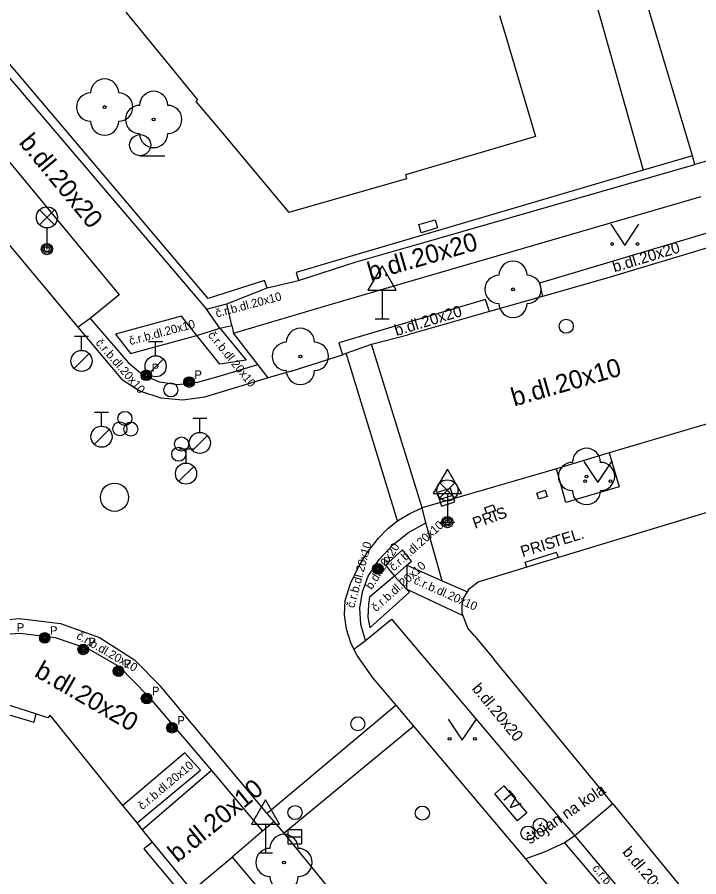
# Model space of a CAD drawing. Extents: x -595546 to -593986, y -1160845 to -1159202.
# Drawn here: x -595214.37 to -595190.16, y -1160581.47 to -1160550.96 of the extents above; entities that cross this region are included whole.
import ezdxf

# ---------------------------------------------------------------- set-up
doc = ezdxf.new("R2010")
doc.units = 0
for name, color, linetype in [('DOP - rozhrani ploch obecne', 7, 'Continuous'), ('Level 22', 7, 'Continuous'), ('Level 25', 7, 'Continuous'), ('Level 27', 7, 'Continuous'), ('Level 28', 7, 'Continuous'), ('Level 33', 7, 'Continuous'), ('Level 34', 7, 'Continuous'), ('Level 36', 7, 'Continuous'), ('plynovod - povrch.  znaky - PRIS skut. velikost', 7, 'Continuous'), ('silnoproud - povrch.  znaky a  RIS  skut. velikost', 7, 'Continuous'), ('slaboproud - povrch.  znaky a tel. budka skut. velikost', 7, 'Continuous'), ('TM - budovy zdene_ betonove - NP', 7, 'Continuous'), ('TM - budovy zdene_ betonove - VP', 7, 'Continuous'), ('TM - chodniky - VP', 7, 'Continuous'), ('TM - komunikace - VP', 7, 'Continuous'), ('TM - plot drateny_ kovovy - VP', 7, 'Continuous'), ('TM - podezdivka plotu - VP', 7, 'Continuous'), ('TM - popis objektu', 7, 'Continuous'), ('TM - popis povrchu', 7, 'Continuous'), ('TM - poznamka', 7, 'Continuous'), ('TM - rozhrani mezi zpev. plochami mezi sebou - VP', 7, 'Continuous'), ('TM - rozhrani ploch obecne - VP', 7, 'Continuous'), ('TM - vjezd na pozemek', 7, 'Continuous'), ('TM - vstup do budovy - zdene_ betonove', 7, 'Continuous'), ('TM - vstup do budovy - zdene_ betonove  - shora neviditelny', 7, 'Continuous'), ('Vrstva 34', 7, 'Continuous')]:
    doc.layers.add(name, color=color, linetype=linetype)

msp = doc.modelspace()

# ---------------------------------------------------------------- linework, layer by layer
at = {"layer": 'DOP - rozhrani ploch obecne'}
for points in [[(-595194.49, -1160548.04), (-595193.65, -1160551.02)], [(-595193.65, -1160551.02), (-595192.14, -1160556.39)]]:
    msp.add_lwpolyline(points, dxfattribs=at)
at = {"layer": 'Level 22'}
for centre in [(-595211.26, -1160554.15), (-595209.52, -1160554.59), (-595196.76, -1160560.62), (-595204.31, -1160563), (-595194.15, -1160567.26), (-595204.89, -1160580.96)]:
    msp.add_circle(centre, 0.05, dxfattribs=at)
for centre, start, end in [((-595211.26, -1160553.65), 0, 180), ((-595211.76, -1160554.15), 90, 270), ((-595210.76, -1160554.15), 270, 90), ((-595209.52, -1160554.09), 0, 180), ((-595210.02, -1160554.59), 90, 270), ((-595209.02, -1160554.59), 270, 90), ((-595211.26, -1160554.65), 180, 0), ((-595209.52, -1160555.09), 180, 0), ((-595196.76, -1160560.12), 0, 180), ((-595197.26, -1160560.62), 90, 270), ((-595196.26, -1160560.62), 270, 90), ((-595196.76, -1160561.12), 180, 0), ((-595204.31, -1160562.5), 0, 180), ((-595204.81, -1160563), 90, 270), ((-595203.81, -1160563), 270, 90), ((-595204.31, -1160563.5), 180, 0), ((-595194.15, -1160566.76), 0, 180), ((-595194.65, -1160567.26), 90, 270), ((-595193.65, -1160567.26), 270, 90), ((-595194.15, -1160567.76), 180, 0), ((-595204.89, -1160580.46), 0, 180), ((-595205.39, -1160580.96), 90, 270), ((-595204.39, -1160580.96), 270, 90), ((-595204.89, -1160581.46), 180, 0)]:
    msp.add_arc(centre, 0.5, start, end, dxfattribs=at)
at = {"layer": 'Level 25'}
for centre, radius in [((-595195.79, -1160579.64), 0.25), ((-595195.79, -1160579.64), 0.0303), ((-595196.23, -1160579.92), 0.25), ((-595196.23, -1160579.92), 0.0303)]:
    msp.add_circle(centre, radius, dxfattribs=at)
at = {"layer": 'Level 27'}
for p, q in [((-595199.379, -1160568.074), (-595198.901, -1160567.926)), ((-595204.76, -1160580.05), (-595204.26, -1160580.05))]:
    msp.add_line(p, q, dxfattribs=at)
for points in [[(-595199.305, -1160568.313), (-595198.827, -1160568.165), (-595198.975, -1160567.687), (-595199.453, -1160567.835)], [(-595204.76, -1160580.3), (-595204.26, -1160580.3), (-595204.26, -1160579.8), (-595204.76, -1160579.8)]]:
    msp.add_lwpolyline(points, close=True, dxfattribs=at)
msp.add_circle((-595210.91, -1160568), 0.5, dxfattribs=at)
at = {"layer": 'Level 28'}
for p, q in [((-595212.33, -1160562.285), (-595211.83, -1160562.285)), ((-595212.08, -1160562.785), (-595212.08, -1160562.285)), ((-595209.7, -1160562.475), (-595209.2, -1160562.475)), ((-595209.45, -1160562.975), (-595209.45, -1160562.475)), ((-595212.338, -1160563.432), (-595211.808, -1160562.902)), ((-595209.708, -1160563.622), (-595209.178, -1160563.092)), ((-595211.62, -1160564.975), (-595211.12, -1160564.975)), ((-595211.37, -1160565.475), (-595211.37, -1160564.975)), ((-595208.13, -1160565.195), (-595207.63, -1160565.195)), ((-595207.88, -1160565.695), (-595207.88, -1160565.195)), ((-595211.628, -1160566.122), (-595211.098, -1160565.592)), ((-595208.138, -1160566.342), (-595207.608, -1160565.812)), ((-595208.62, -1160566.285), (-595208.12, -1160566.285)), ((-595208.37, -1160566.785), (-595208.37, -1160566.285)), ((-595208.628, -1160567.432), (-595208.098, -1160566.902))]:
    msp.add_line(p, q, dxfattribs=at)
for centre, radius in [((-595194.87, -1160561.93), 0.25), ((-595212.08, -1160563.16), 0.375), ((-595209.45, -1160563.35), 0.375), ((-595208.91, -1160564.19), 0.25), ((-595210.54, -1160565.2), 0.25), ((-595211.37, -1160565.85), 0.375), ((-595210.72, -1160565.57), 0.25), ((-595210.33, -1160565.58), 0.25), ((-595208.53, -1160566.11), 0.25), ((-595207.88, -1160566.07), 0.375), ((-595208.63, -1160566.47), 0.25), ((-595208.37, -1160567.16), 0.375), ((-595202.27, -1160576.04), 0.25), ((-595204.5, -1160579.19), 0.25), ((-595199.98, -1160579.21), 0.25)]:
    msp.add_circle(centre, radius, dxfattribs=at)
at = {"layer": 'Level 33'}
for p, q in [((-595213.575, -1160558.33), (-595213.045, -1160557.8)), ((-595213.575, -1160557.8), (-595213.045, -1160558.33)), ((-595213.31, -1160558.44), (-595213.31, -1160559.19)), ((-595199.355, -1160568.02), (-595198.825, -1160567.49)), ((-595199.355, -1160567.49), (-595198.825, -1160568.02)), ((-595199.09, -1160568.13), (-595199.09, -1160568.88))]:
    msp.add_line(p, q, dxfattribs=at)
for centre, radius in [((-595213.31, -1160558.065), 0.375), ((-595213.31, -1160559.19), 0.2), ((-595213.31, -1160559.19), 0.145), ((-595213.31, -1160559.19), 0.0876), ((-595199.09, -1160567.755), 0.375), ((-595199.09, -1160568.88), 0.2), ((-595199.09, -1160568.88), 0.145), ((-595199.09, -1160568.88), 0.0876)]:
    msp.add_circle(centre, radius, dxfattribs=at)
at = {"layer": 'Level 34'}
for p, q in [((-595201.41, -1160560.652), (-595201.41, -1160561.67)), ((-595201.66, -1160561.67), (-595201.16, -1160561.67)), ((-595199.09, -1160567.862), (-595199.09, -1160568.88)), ((-595199.34, -1160568.88), (-595198.84, -1160568.88)), ((-595205.55, -1160579.602), (-595205.55, -1160580.62)), ((-595205.8, -1160580.62), (-595205.3, -1160580.62))]:
    msp.add_line(p, q, dxfattribs=at)
for points in [[(-595201.91, -1160560.652), (-595200.91, -1160560.652), (-595201.41, -1160559.786)], [(-595199.59, -1160567.862), (-595198.59, -1160567.862), (-595199.09, -1160566.996)], [(-595206.05, -1160579.602), (-595205.05, -1160579.602), (-595205.55, -1160578.736)]]:
    msp.add_lwpolyline(points, close=True, dxfattribs=at)
at = {"layer": 'Level 36'}
msp.add_line((-595210, -1160555.875), (-595209.125, -1160555.875), dxfattribs=at)
for points in [[(-595193.29, -1160558.31), (-595192.79, -1160559.06), (-595192.29, -1160558.31)], [(-595194.25, -1160566.73), (-595193.75, -1160567.48), (-595193.25, -1160566.73)], [(-595199.06, -1160575.87), (-595198.56, -1160576.62), (-595198.06, -1160575.87)]]:
    msp.add_lwpolyline(points, dxfattribs=at)
for centre, radius in [((-595210, -1160555.5), 0.375), ((-595193.24, -1160559.01), 0.05), ((-595192.341, -1160559.01), 0.05), ((-595194.2, -1160567.43), 0.05), ((-595193.301, -1160567.43), 0.05), ((-595199.01, -1160576.57), 0.05), ((-595198.111, -1160576.57), 0.05)]:
    msp.add_circle(centre, radius, dxfattribs=at)
at = {"layer": 'plynovod - povrch.  znaky - PRIS skut. velikost'}
for points in [[(-595200.02, -1160558.61), (-595200.1, -1160558.32), (-595199.52, -1160558.15), (-595199.44, -1160558.44)], [(-595199.44, -1160558.44), (-595200.02, -1160558.61)]]:
    msp.add_lwpolyline(points, dxfattribs=at)
at = {"layer": 'silnoproud - povrch.  znaky a  RIS  skut. velikost'}
for points in [[(-595197.76, -1160568.37), (-595197.46, -1160568.27)], [(-595197.46, -1160568.27), (-595197.38, -1160568.48)], [(-595197.69, -1160568.58), (-595197.76, -1160568.37)], [(-595197.38, -1160568.48), (-595197.69, -1160568.58)], [(-595196.33, -1160570.3), (-595195.21, -1160569.95)], [(-595195.15, -1160570.14), (-595195.21, -1160569.95)], [(-595196.27, -1160570.48), (-595196.33, -1160570.3)]]:
    msp.add_lwpolyline(points, dxfattribs=at)
at = {"layer": 'slaboproud - povrch.  znaky a tel. budka skut. velikost'}
for points in [[(-595195.92, -1160567.85), (-595195.62, -1160567.75)], [(-595195.62, -1160567.75), (-595195.55, -1160567.97)], [(-595195.84, -1160568.07), (-595195.92, -1160567.85)], [(-595195.55, -1160567.97), (-595195.84, -1160568.07)], [(-595197.4, -1160578.52), (-595197.09, -1160578.24)], [(-595197.09, -1160578.24), (-595196.27, -1160579.2)], [(-595196.6, -1160579.48), (-595197.4, -1160578.52)], [(-595196.27, -1160579.2), (-595196.6, -1160579.48)]]:
    msp.add_lwpolyline(points, dxfattribs=at)
at = {"layer": 'TM - budovy zdene_ betonove - NP'}
for points in [[(-595213.7, -1160575.69), (-595213.78, -1160575.98)], [(-595209.56, -1160580.24), (-595209.87, -1160580.48)]]:
    msp.add_lwpolyline(points, dxfattribs=at)
at = {"layer": 'TM - budovy zdene_ betonove - VP'}
for points in [[(-595190.39, -1160555.88), (-595191.99, -1160550.53), (-595192.12, -1160550.08), (-595192.16, -1160549.95)], [(-595210.51, -1160550.78), (-595207.96, -1160553.89)], [(-595197.24, -1160550.9), (-595196.99, -1160551.72), (-595196.91, -1160552), (-595195.96, -1160555.2)], [(-595207.96, -1160553.89), (-595208.02, -1160553.95)], [(-595208.02, -1160553.95), (-595207.11, -1160555.03)], [(-595185.17, -1160554.7), (-595190.3, -1160556.19)], [(-595207.11, -1160555.03), (-595204.72, -1160557.89)], [(-595195.96, -1160555.2), (-595200.58, -1160556.56)], [(-595190.3, -1160556.19), (-595190.39, -1160555.88)], [(-595200.54, -1160556.7), (-595204.72, -1160557.89)], [(-595200.58, -1160556.56), (-595200.54, -1160556.7)], [(-595180.81, -1160565.79), (-595195.15, -1160570.14)], [(-595195.15, -1160570.14), (-595196.27, -1160570.48)], [(-595196.27, -1160570.48), (-595198.01, -1160571.01)], [(-595198.31, -1160571.24), (-595198.01, -1160571.01)], [(-595198.57, -1160571.81), (-595198.51, -1160571.57), (-595198.38, -1160571.36)], [(-595198.38, -1160571.36), (-595198.31, -1160571.24)], [(-595198.56, -1160572.13), (-595198.57, -1160571.81)], [(-595198.53, -1160572.21), (-595198.56, -1160572.13)], [(-595198.37, -1160572.64), (-595198.53, -1160572.21)], [(-595198.13, -1160572.92), (-595198.37, -1160572.64)], [(-595193.22, -1160578.88), (-595197.43, -1160573.76)], [(-595213.7, -1160575.69), (-595214.82, -1160575.33)], [(-595213.28, -1160575.83), (-595213.7, -1160575.69)], [(-595213.19, -1160575.73), (-595213.28, -1160575.83)], [(-595210.61, -1160578.94), (-595213.19, -1160575.73)], [(-595210.11, -1160579.55), (-595210.61, -1160578.94)], [(-595209.92, -1160579.8), (-595210.11, -1160579.55)], [(-595209.56, -1160580.24), (-595209.92, -1160579.8)], [(-595208.15, -1160581.96), (-595209.56, -1160580.24)]]:
    msp.add_lwpolyline(points, dxfattribs=at)
at = {"layer": 'TM - chodniky - VP'}
for points in [[(-595218.55, -1160551.4), (-595210.74, -1160560.81)], [(-595200.01, -1160560.21), (-595190.08, -1160557.33)], [(-595203.17, -1160561.13), (-595200.01, -1160560.21)], [(-595210.74, -1160560.81), (-595211.77, -1160561.66)], [(-595206.69, -1160562.18), (-595203.17, -1160561.13)], [(-595211.77, -1160561.66), (-595212.2, -1160561.96)], [(-595205.82, -1160563.29), (-595206.69, -1160562.18)], [(-595205.45, -1160563.76), (-595205.82, -1160563.29)], [(-595193.34, -1160566.42), (-595192.99, -1160567.63), (-595194.88, -1160568.18), (-595195.22, -1160566.99)], [(-595202, -1160573.08), (-595201.07, -1160572.32)], [(-595201.07, -1160572.32), (-595194.57, -1160580.02)], [(-595202.41, -1160573.39), (-595202, -1160573.08)], [(-595205.24, -1160579.51), (-595205.65, -1160579.85)], [(-595205.65, -1160579.85), (-595206.73, -1160580.77)], [(-595194.93, -1160580.26), (-595195.65, -1160580.6)], [(-595194.57, -1160580.02), (-595194.93, -1160580.26)], [(-595206.73, -1160580.77), (-595200.95, -1160587.63)], [(-595195.65, -1160580.6), (-595196.31, -1160580.83)]]:
    msp.add_lwpolyline(points, dxfattribs=at)
at = {"layer": 'TM - komunikace - VP'}
for points in [[(-595212.2, -1160561.96), (-595214.95, -1160558.67)], [(-595189.42, -1160559.01), (-595193.43, -1160560.22)], [(-595193.43, -1160560.22), (-595195.71, -1160560.87)], [(-595195.71, -1160560.87), (-595197.6, -1160561.41)], [(-595197.6, -1160561.41), (-595200.49, -1160562.23)], [(-595210.63, -1160563.83), (-595212.2, -1160561.96)], [(-595201.78, -1160562.57), (-595200.49, -1160562.23)], [(-595202.68, -1160562.89), (-595201.78, -1160562.57)], [(-595204.64, -1160563.52), (-595202.82, -1160562.94)], [(-595202.82, -1160562.94), (-595202.68, -1160562.89)], [(-595205.45, -1160563.76), (-595207.72, -1160564.45)], [(-595204.64, -1160563.52), (-595205.45, -1160563.76)], [(-595210.63, -1160563.83), (-595209.98, -1160564.24)], [(-595207.72, -1160564.45), (-595208.48, -1160564.55), (-595209.25, -1160564.48), (-595209.98, -1160564.24)], [(-595187.65, -1160564.74), (-595193.34, -1160566.42)], [(-595193.34, -1160566.42), (-595195.22, -1160566.99)], [(-595195.22, -1160566.99), (-595199.99, -1160568.38)], [(-595200.86, -1160568.84), (-595200.42, -1160568.58), (-595199.99, -1160568.38)], [(-595201.54, -1160569.45), (-595201.2, -1160569.11), (-595200.86, -1160568.84)], [(-595201.93, -1160569.95), (-595201.54, -1160569.45)], [(-595202.26, -1160570.49), (-595201.93, -1160569.95)], [(-595202.53, -1160571.06), (-595202.26, -1160570.49)], [(-595202.72, -1160571.66), (-595202.53, -1160571.06)], [(-595202.41, -1160573.39), (-595202.52, -1160573.16), (-595202.67, -1160572.68), (-595202.74, -1160572.17), (-595202.72, -1160571.66)], [(-595215.76, -1160572.44), (-595214.29, -1160572.3), (-595212.83, -1160572.48)], [(-595212.83, -1160572.48), (-595211.44, -1160572.98)], [(-595211.44, -1160572.98), (-595210.2, -1160573.77)], [(-595202.29, -1160573.62), (-595202.41, -1160573.39)], [(-595209.28, -1160574.7), (-595210.2, -1160573.77)], [(-595201.72, -1160574.42), (-595202.29, -1160573.62)], [(-595200.91, -1160575.38), (-595201.72, -1160574.42)], [(-595205.49, -1160579.22), (-595209.28, -1160574.7)], [(-595200.28, -1160576.12), (-595200.91, -1160575.38)], [(-595197.07, -1160579.92), (-595200.28, -1160576.12)], [(-595205.24, -1160579.51), (-595205.49, -1160579.22)], [(-595204.88, -1160579.92), (-595205.24, -1160579.51)], [(-595203.38, -1160581.77), (-595204.88, -1160579.92)], [(-595196.31, -1160580.83), (-595197.07, -1160579.92)], [(-595192.19, -1160585.75), (-595196.31, -1160580.83)]]:
    msp.add_lwpolyline(points, dxfattribs=at)
at = {"layer": 'TM - plot drateny_ kovovy - VP'}
for points in [[(-595211.49, -1160556.33), (-595216.36, -1160550.6), (-595213.17, -1160547.65)], [(-595190.39, -1160555.88), (-595192.14, -1160556.39)], [(-595205.59, -1160560.31), (-595207.58, -1160560.94), (-595211.49, -1160556.33)], [(-595192.14, -1160556.39), (-595203.27, -1160559.67), (-595204.46, -1160560.02)]]:
    msp.add_lwpolyline(points, dxfattribs=at)
at = {"layer": 'TM - podezdivka plotu - VP'}
for points in [[(-595216.72, -1160550.69), (-595207.64, -1160561.32)], [(-595200.17, -1160559.03), (-595190.3, -1160556.19)], [(-595202.33, -1160559.64), (-595200.17, -1160559.03)], [(-595204.38, -1160560.3), (-595202.33, -1160559.64)], [(-595204.46, -1160560.02), (-595204.38, -1160560.3)], [(-595205.49, -1160560.56), (-595205.59, -1160560.31)], [(-595206.92, -1160561.13), (-595205.49, -1160560.56)], [(-595207.64, -1160561.32), (-595206.92, -1160561.13)]]:
    msp.add_lwpolyline(points, dxfattribs=at)
at = {"layer": 'TM - rozhrani mezi zpev. plochami mezi sebou - VP'}
for points in [[(-595207.17, -1160562), (-595207.64, -1160561.32)], [(-595206.74, -1160561.9), (-595206.92, -1160561.13)], [(-595208.53, -1160561.57), (-595210.88, -1160562.21)], [(-595207.99, -1160562.26), (-595208.53, -1160561.57)], [(-595211.77, -1160561.66), (-595210.43, -1160563.22)], [(-595207.17, -1160562), (-595206.74, -1160561.9)], [(-595206.74, -1160561.9), (-595206.69, -1160562.18)], [(-595210.88, -1160562.21), (-595210.34, -1160562.9)], [(-595210.34, -1160562.9), (-595207.99, -1160562.26)], [(-595207.99, -1160562.26), (-595207.17, -1160562)], [(-595207.17, -1160563.28), (-595207.99, -1160562.26)], [(-595207.17, -1160562), (-595206.24, -1160563.13)], [(-595206.24, -1160563.13), (-595207.17, -1160563.28)], [(-595210.43, -1160563.22), (-595209.92, -1160563.64)], [(-595207.11, -1160563.68), (-595205.82, -1160563.29)], [(-595208, -1160563.93), (-595208.66, -1160564.01), (-595209.31, -1160563.91), (-595209.92, -1160563.64)], [(-595208, -1160563.93), (-595207.11, -1160563.68)], [(-595199.85, -1160568.91), (-595199.99, -1160568.38)], [(-595201.9, -1160570.8), (-595201.51, -1160570.21), (-595201.03, -1160569.69), (-595200.47, -1160569.25), (-595199.85, -1160568.91)], [(-595199.27, -1160570.97), (-595199.85, -1160568.91)], [(-595200.68, -1160569.87), (-595201.29, -1160570.41), (-595200.97, -1160570.8)], [(-595200.37, -1160570.27), (-595200.68, -1160569.87)], [(-595200.97, -1160570.8), (-595200.53, -1160570.41)], [(-595200.53, -1160570.41), (-595200.54, -1160571.26)], [(-595200.53, -1160570.41), (-595200.37, -1160570.27)], [(-595200.53, -1160570.41), (-595199.27, -1160570.97)], [(-595202.11, -1160571.35), (-595201.9, -1160570.8)], [(-595200.97, -1160570.8), (-595201.85, -1160571.55)], [(-595200.54, -1160571.26), (-595200.97, -1160570.8)], [(-595199.27, -1160570.97), (-595198.38, -1160571.36)], [(-595202.2, -1160571.93), (-595202.11, -1160571.35)], [(-595201.84, -1160572.63), (-595200.44, -1160571.37)], [(-595200.44, -1160571.37), (-595200.54, -1160571.26)], [(-595198.53, -1160572.21), (-595200.54, -1160571.26)], [(-595201.85, -1160571.55), (-595201.89, -1160571.81)], [(-595202, -1160573.08), (-595202.16, -1160572.52), (-595202.2, -1160571.93)], [(-595201.89, -1160571.81), (-595201.92, -1160572.25)], [(-595201.92, -1160572.25), (-595201.84, -1160572.63)], [(-595215.51, -1160572.9), (-595214.26, -1160572.82), (-595213.02, -1160572.98)], [(-595213.02, -1160572.98), (-595211.83, -1160573.38)], [(-595211.83, -1160573.38), (-595210.74, -1160574)], [(-595210.74, -1160574), (-595209.71, -1160575.06)], [(-595209.71, -1160575.06), (-595207.47, -1160577.7)], [(-595208.41, -1160577.07), (-595210.61, -1160578.94)], [(-595207.86, -1160577.69), (-595208.41, -1160577.07)], [(-595210.11, -1160579.55), (-595207.86, -1160577.69)], [(-595207.47, -1160577.7), (-595209.92, -1160579.8)], [(-595207.47, -1160577.7), (-595205.65, -1160579.85)], [(-595193.22, -1160578.88), (-595194.57, -1160580.02)], [(-595194.93, -1160580.26), (-595191.32, -1160584.51)], [(-595194.57, -1160580.02), (-595191.02, -1160584.25)], [(-595208.15, -1160581.96), (-595206.73, -1160580.77)]]:
    msp.add_lwpolyline(points, dxfattribs=at)
at = {"layer": 'TM - rozhrani ploch obecne - VP'}
for points in [[(-595189.59, -1160558.54), (-595195.82, -1160560.4)], [(-595195.82, -1160560.4), (-595195.71, -1160560.87)], [(-595197.74, -1160560.98), (-595202.94, -1160562.52)], [(-595197.6, -1160561.41), (-595197.74, -1160560.98)], [(-595202.94, -1160562.52), (-595202.82, -1160562.94)], [(-595199.99, -1160568.38), (-595201.78, -1160562.57)], [(-595200.86, -1160568.84), (-595202.68, -1160562.89)], [(-595200.91, -1160575.38), (-595205.49, -1160579.22)], [(-595200.28, -1160576.12), (-595204.88, -1160579.92)]]:
    msp.add_lwpolyline(points, dxfattribs=at)
at = {"layer": 'TM - vjezd na pozemek'}
msp.add_lwpolyline([(-595205.49, -1160560.56), (-595204.38, -1160560.3)], dxfattribs=at)
at = {"layer": 'TM - vstup do budovy - zdene_ betonove'}
for points in [[(-595198.13, -1160572.92), (-595197.43, -1160573.76)], [(-595193.22, -1160578.88), (-595189.71, -1160583.16)]]:
    msp.add_lwpolyline(points, dxfattribs=at)
at = {"layer": 'TM - vstup do budovy - zdene_ betonove  - shora neviditelny'}
for points in [[(-595214.92, -1160575.64), (-595213.78, -1160575.98)], [(-595209.87, -1160580.48), (-595208.42, -1160582.21)]]:
    msp.add_lwpolyline(points, dxfattribs=at)
at = {"layer": 'Vrstva 34'}
for centre, radius in [((-595209.78, -1160563.67), 0.188), ((-595209.78, -1160563.67), 0.15), ((-595209.78, -1160563.67), 0.113), ((-595209.78, -1160563.67), 0.075), ((-595209.78, -1160563.67), 0.0375), ((-595208.26, -1160563.91), 0.188), ((-595208.26, -1160563.91), 0.15), ((-595208.26, -1160563.91), 0.113), ((-595208.26, -1160563.91), 0.075), ((-595208.26, -1160563.91), 0.0375), ((-595201.56, -1160570.54), 0.188), ((-595201.56, -1160570.54), 0.15), ((-595201.56, -1160570.54), 0.113), ((-595201.56, -1160570.54), 0.075), ((-595201.56, -1160570.54), 0.0375), ((-595213.39, -1160572.99), 0.188), ((-595213.39, -1160572.99), 0.15), ((-595213.39, -1160572.99), 0.113), ((-595213.39, -1160572.99), 0.075), ((-595213.39, -1160572.99), 0.0375), ((-595212.02, -1160573.4), 0.188), ((-595212.02, -1160573.4), 0.15), ((-595212.02, -1160573.4), 0.113), ((-595212.02, -1160573.4), 0.075), ((-595212.02, -1160573.4), 0.0375), ((-595210.77, -1160574.17), 0.188), ((-595210.77, -1160574.17), 0.15), ((-595210.77, -1160574.17), 0.113), ((-595210.77, -1160574.17), 0.075), ((-595210.77, -1160574.17), 0.0375), ((-595209.77, -1160575.14), 0.188), ((-595209.77, -1160575.14), 0.15), ((-595209.77, -1160575.14), 0.113), ((-595209.77, -1160575.14), 0.075), ((-595209.77, -1160575.14), 0.0375), ((-595208.87, -1160576.18), 0.188), ((-595208.87, -1160576.18), 0.15), ((-595208.87, -1160576.18), 0.113), ((-595208.87, -1160576.18), 0.075), ((-595208.87, -1160576.18), 0.0375)]:
    msp.add_circle(centre, radius, dxfattribs=at)

# ---------------------------------------------------------------- texts
at = {"layer": 'TM - popis objektu'}
for s, rotation, p in [('PRIS', 19.7848, (-595198.11, -1160569.12)), ('TEL.', 17, (-595195.28, -1160569.78)), ('PRIS', 17, (-595196.42, -1160570.13))]:
    msp.add_text(s, height=0.4, rotation=rotation, dxfattribs=at).set_placement(p)
at = {"layer": 'TM - popis povrchu'}
for s, height, rotation, p in [('b.dl.20x20', 0.65, 309.5841, (-595214.33, -1160555.42)), ('b.dl.20x20', 0.65, 16.136, (-595201.82, -1160560.32)), ('b.dl.20x20', 0.4, 17, (-595193.16, -1160560.02)), ('č.r.b.dl.20x10', 0.3, 15, (-595207.28, -1160561.62)), ('b.dl.20x20', 0.4, 17, (-595200.9, -1160562.28)), ('č.r.b.dl.20x10', 0.3, 15, (-595210.35, -1160562.6)), ('č.r.b.dl.20x10', 0.3, 309, (-595207.61, -1160562.25)), ('č.r.b.dl.20x10', 0.3, 311, (-595211.6, -1160562.53)), ('b.dl.20x10', 0.65, 16.136, (-595196.72, -1160564.78)), ('č.r.b.dl.20x10', 0.3, 42, (-595200.99, -1160570.64)), ('č.r.b.dl.20x10', 0.3, 75, (-595202.4, -1160571.95)), ('b.dl.20x20', 0.3, 57, (-595201.78, -1160571.3)), ('č.r.b.dl.20x10', 0.3, 42, (-595201.62, -1160572.08)), ('č.r.b.dl.20x10', 0.3, 336, (-595200.31, -1160571.05)), ('č.r.b.dl.20x10', 0.3, 330, (-595212.29, -1160573)), ('b.dl.20x20', 0.65, 330.0063, (-595213.79, -1160574.33)), ('b.dl.20x20', 0.4, 309.4854, (-595198.24, -1160574.8)), ('č.r.b.dl.20x10', 0.3, 40, (-595209.92, -1160579.11)), ('b.dl.20x10', 0.65, 39.2852, (-595208.68, -1160580.99)), ('b.dl.20x10', 0.4, 310, (-595192.9, -1160580.6)), ('č.r.b.dl.20x10', 0.3, 310, (-595193.96, -1160581.18))]:
    msp.add_text(s, height=height, rotation=rotation, dxfattribs=at).set_placement(p)
at = {"layer": 'TM - poznamka'}
for s, rotation, p in [('TV', 310.3673, (-595197.19, -1160578.63)), ('stojan na kola', 34.2961, (-595196.16, -1160580.33))]:
    msp.add_text(s, height=0.4, rotation=rotation, dxfattribs=at).set_placement(p)
at = {"layer": 'Vrstva 34'}
for p in [(-595209.592, -1160563.557), (-595208.072, -1160563.797), (-595201.372, -1160570.427), (-595214.382, -1160572.767), (-595213.202, -1160572.877), (-595211.832, -1160573.287), (-595210.582, -1160574.057), (-595209.582, -1160575.027), (-595208.682, -1160576.067)]:
    msp.add_text('P', height=0.3, dxfattribs=at).set_placement(p)

doc.saveas('drawing.dxf')
